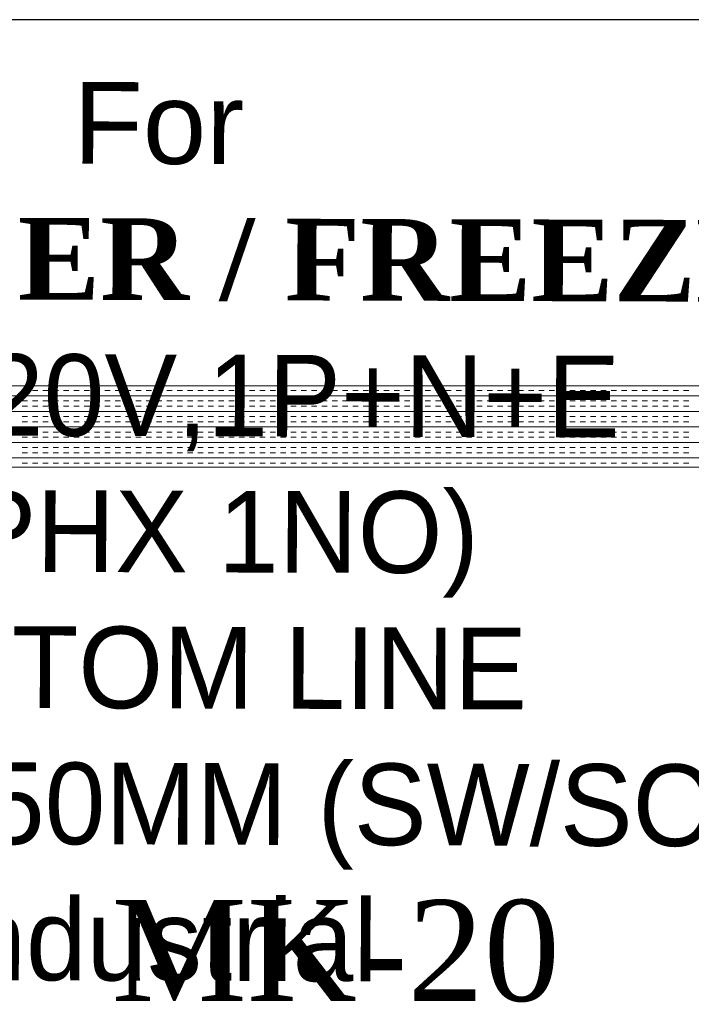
# Model space of a CAD drawing. Extents: x 3940905 to 4145695, y 925352 to 1109797.
# Tile 959 of 1056: x 4062864 to 4063277, y 1100066 to 1100671. Entities that reach past the tile are written whole.
import ezdxf

# ---------------------------------------------------------------- set-up
doc = ezdxf.new("R2010")
doc.units = 0
doc.header["$LTSCALE"] = 750
doc.header["$MEASUREMENT"] = 0
for name, color, linetype, lineweight in [('CKD Equipments', 252, 'CONTINUOUS', 0), ('CKD-Electrical Text', 7, 'CONTINUOUS', 25), ('ELE-TEXT', 255, 'CONTINUOUS', 25)]:
    doc.layers.add(name, color=color, linetype=linetype, lineweight=lineweight)
doc.layers.add('PDF_A - TEXT', color=7, linetype='CONTINUOUS')
doc.styles.add('ARIAL', font='arial.ttf')
doc.styles.add('CKD_Dimension Text', font='BOOKOS.TTF')

msp = doc.modelspace()

# ---------------------------------------------------------------- linework, layer by layer
at = {"layer": 'CKD Equipments'}
for p, q in [((4063450.17, 1100446.26), (4062632.17, 1100446.26)), ((4063400.17, 1100396.26), (4062682.17, 1100396.26))]:
    msp.add_line(p, q, dxfattribs=at)
at = {"layer": 'CKD Equipments', "color": 4, "linetype": 'Continuous'}
for p, q in [((4062632.17, 1100440.06), (4063450.17, 1100440.06)), ((4062865.84, 1100443.24), (4062869.02, 1100443.24)), ((4062872.19, 1100443.24), (4062875.37, 1100443.24)), ((4062878.54, 1100443.24), (4062881.72, 1100443.24)), ((4062884.89, 1100443.24), (4062888.07, 1100443.24)), ((4062891.24, 1100443.24), (4062894.42, 1100443.24)), ((4062897.59, 1100443.24), (4062900.77, 1100443.24)), ((4062903.94, 1100443.24), (4062907.12, 1100443.24)), ((4062910.29, 1100443.24), (4062913.47, 1100443.24)), ((4062916.64, 1100443.24), (4062919.82, 1100443.24)), ((4062922.99, 1100443.24), (4062926.17, 1100443.24)), ((4062929.34, 1100443.24), (4062932.52, 1100443.24)), ((4062935.69, 1100443.24), (4062938.87, 1100443.24)), ((4062942.04, 1100443.24), (4062945.22, 1100443.24)), ((4062948.39, 1100443.24), (4062951.57, 1100443.24)), ((4062954.74, 1100443.24), (4062957.92, 1100443.24)), ((4062961.09, 1100443.24), (4062964.27, 1100443.24)), ((4062967.44, 1100443.24), (4062970.62, 1100443.24)), ((4062973.79, 1100443.24), (4062976.97, 1100443.24)), ((4062980.14, 1100443.24), (4062983.32, 1100443.24)), ((4062986.49, 1100443.24), (4062989.67, 1100443.24)), ((4062992.84, 1100443.24), (4062996.02, 1100443.24)), ((4062999.19, 1100443.24), (4063002.37, 1100443.24)), ((4063005.54, 1100443.24), (4063008.72, 1100443.24)), ((4063011.89, 1100443.24), (4063015.07, 1100443.24)), ((4063018.24, 1100443.24), (4063021.42, 1100443.24)), ((4063024.59, 1100443.24), (4063027.77, 1100443.24)), ((4063030.94, 1100443.24), (4063034.12, 1100443.24)), ((4063037.29, 1100443.24), (4063040.47, 1100443.24)), ((4063043.64, 1100443.24), (4063046.82, 1100443.24)), ((4063049.99, 1100443.24), (4063053.17, 1100443.24)), ((4063056.34, 1100443.24), (4063059.52, 1100443.24)), ((4063062.69, 1100443.24), (4063065.87, 1100443.24)), ((4063069.04, 1100443.24), (4063072.22, 1100443.24)), ((4063075.39, 1100443.24), (4063078.57, 1100443.24)), ((4063081.74, 1100443.24), (4063084.92, 1100443.24)), ((4063088.09, 1100443.24), (4063091.27, 1100443.24)), ((4063094.44, 1100443.24), (4063097.62, 1100443.24)), ((4063100.79, 1100443.24), (4063103.97, 1100443.24)), ((4063107.14, 1100443.24), (4063110.32, 1100443.24)), ((4063113.49, 1100443.24), (4063116.67, 1100443.24)), ((4063119.84, 1100443.24), (4063123.02, 1100443.24)), ((4063126.19, 1100443.24), (4063129.37, 1100443.24)), ((4063132.54, 1100443.24), (4063135.72, 1100443.24)), ((4063138.89, 1100443.24), (4063142.07, 1100443.24)), ((4063145.24, 1100443.24), (4063148.42, 1100443.24)), ((4063151.59, 1100443.24), (4063154.77, 1100443.24)), ((4063157.94, 1100443.24), (4063161.12, 1100443.24)), ((4063164.29, 1100443.24), (4063167.47, 1100443.24)), ((4063170.64, 1100443.24), (4063173.82, 1100443.24)), ((4063176.99, 1100443.24), (4063180.17, 1100443.24)), ((4063183.34, 1100443.24), (4063186.52, 1100443.24)), ((4063189.69, 1100443.24), (4063192.87, 1100443.24)), ((4063196.04, 1100443.24), (4063199.22, 1100443.24)), ((4063202.39, 1100443.24), (4063205.57, 1100443.24)), ((4063208.74, 1100443.24), (4063211.92, 1100443.24)), ((4063215.09, 1100443.24), (4063218.27, 1100443.24)), ((4063221.44, 1100443.24), (4063224.62, 1100443.24)), ((4063227.79, 1100443.24), (4063230.97, 1100443.24)), ((4063234.14, 1100443.24), (4063237.32, 1100443.24)), ((4063240.49, 1100443.24), (4063243.67, 1100443.24)), ((4063246.84, 1100443.24), (4063250.02, 1100443.24)), ((4063253.19, 1100443.24), (4063256.37, 1100443.24)), ((4063259.54, 1100443.24), (4063262.72, 1100443.24)), ((4063265.89, 1100443.24), (4063269.07, 1100443.24)), ((4063272.24, 1100443.24), (4063275.42, 1100443.24)), ((4062865.84, 1100436.89), (4062869.02, 1100436.89)), ((4062872.19, 1100436.89), (4062875.37, 1100436.89)), ((4062878.54, 1100436.89), (4062881.72, 1100436.89)), ((4062884.89, 1100436.89), (4062888.07, 1100436.89)), ((4062891.24, 1100436.89), (4062894.42, 1100436.89)), ((4062897.59, 1100436.89), (4062900.77, 1100436.89)), ((4062903.94, 1100436.89), (4062907.12, 1100436.89)), ((4062910.29, 1100436.89), (4062913.47, 1100436.89)), ((4062916.64, 1100436.89), (4062919.82, 1100436.89)), ((4062922.99, 1100436.89), (4062926.17, 1100436.89)), ((4062929.34, 1100436.89), (4062932.52, 1100436.89)), ((4062935.69, 1100436.89), (4062938.87, 1100436.89)), ((4062942.04, 1100436.89), (4062945.22, 1100436.89)), ((4062948.39, 1100436.89), (4062951.57, 1100436.89)), ((4062954.74, 1100436.89), (4062957.92, 1100436.89)), ((4062961.09, 1100436.89), (4062964.27, 1100436.89)), ((4062967.44, 1100436.89), (4062970.62, 1100436.89)), ((4062973.79, 1100436.89), (4062976.97, 1100436.89)), ((4062980.14, 1100436.89), (4062983.32, 1100436.89)), ((4062986.49, 1100436.89), (4062989.67, 1100436.89)), ((4062992.84, 1100436.89), (4062996.02, 1100436.89)), ((4062999.19, 1100436.89), (4063002.37, 1100436.89)), ((4063005.54, 1100436.89), (4063008.72, 1100436.89)), ((4063011.89, 1100436.89), (4063015.07, 1100436.89)), ((4063018.24, 1100436.89), (4063021.42, 1100436.89)), ((4063024.59, 1100436.89), (4063027.77, 1100436.89)), ((4063030.94, 1100436.89), (4063034.12, 1100436.89)), ((4063037.29, 1100436.89), (4063040.47, 1100436.89)), ((4063043.64, 1100436.89), (4063046.82, 1100436.89)), ((4063049.99, 1100436.89), (4063053.17, 1100436.89)), ((4063056.34, 1100436.89), (4063059.52, 1100436.89)), ((4063062.69, 1100436.89), (4063065.87, 1100436.89)), ((4063069.04, 1100436.89), (4063072.22, 1100436.89)), ((4063075.39, 1100436.89), (4063078.57, 1100436.89)), ((4063081.74, 1100436.89), (4063084.92, 1100436.89)), ((4063088.09, 1100436.89), (4063091.27, 1100436.89)), ((4063094.44, 1100436.89), (4063097.62, 1100436.89)), ((4063100.79, 1100436.89), (4063103.97, 1100436.89)), ((4063107.14, 1100436.89), (4063110.32, 1100436.89)), ((4063113.49, 1100436.89), (4063116.67, 1100436.89)), ((4063119.84, 1100436.89), (4063123.02, 1100436.89)), ((4063126.19, 1100436.89), (4063129.37, 1100436.89)), ((4063132.54, 1100436.89), (4063135.72, 1100436.89)), ((4063138.89, 1100436.89), (4063142.07, 1100436.89)), ((4063145.24, 1100436.89), (4063148.42, 1100436.89)), ((4063151.59, 1100436.89), (4063154.77, 1100436.89)), ((4063157.94, 1100436.89), (4063161.12, 1100436.89)), ((4063164.29, 1100436.89), (4063167.47, 1100436.89)), ((4063170.64, 1100436.89), (4063173.82, 1100436.89)), ((4063176.99, 1100436.89), (4063180.17, 1100436.89)), ((4063183.34, 1100436.89), (4063186.52, 1100436.89)), ((4063189.69, 1100436.89), (4063192.87, 1100436.89)), ((4063196.04, 1100436.89), (4063199.22, 1100436.89)), ((4063202.39, 1100436.89), (4063205.57, 1100436.89)), ((4063208.74, 1100436.89), (4063211.92, 1100436.89)), ((4063215.09, 1100436.89), (4063218.27, 1100436.89)), ((4063221.44, 1100436.89), (4063224.62, 1100436.89)), ((4063227.79, 1100436.89), (4063230.97, 1100436.89)), ((4063234.14, 1100436.89), (4063237.32, 1100436.89)), ((4063240.49, 1100436.89), (4063243.67, 1100436.89)), ((4063246.84, 1100436.89), (4063250.02, 1100436.89)), ((4063253.19, 1100436.89), (4063256.37, 1100436.89)), ((4063259.54, 1100436.89), (4063262.72, 1100436.89)), ((4063265.89, 1100436.89), (4063269.07, 1100436.89)), ((4063272.24, 1100436.89), (4063275.42, 1100436.89)), ((4062632.17, 1100430.54), (4063450.17, 1100430.54)), ((4062865.84, 1100433.71), (4062869.02, 1100433.71)), ((4062872.19, 1100433.71), (4062875.37, 1100433.71)), ((4062878.54, 1100433.71), (4062881.72, 1100433.71)), ((4062884.89, 1100433.71), (4062888.07, 1100433.71)), ((4062891.24, 1100433.71), (4062894.42, 1100433.71)), ((4062897.59, 1100433.71), (4062900.77, 1100433.71)), ((4062903.94, 1100433.71), (4062907.12, 1100433.71)), ((4062910.29, 1100433.71), (4062913.47, 1100433.71)), ((4062916.64, 1100433.71), (4062919.82, 1100433.71)), ((4062922.99, 1100433.71), (4062926.17, 1100433.71)), ((4062929.34, 1100433.71), (4062932.52, 1100433.71)), ((4062935.69, 1100433.71), (4062938.87, 1100433.71)), ((4062942.04, 1100433.71), (4062945.22, 1100433.71)), ((4062948.39, 1100433.71), (4062951.57, 1100433.71)), ((4062954.74, 1100433.71), (4062957.92, 1100433.71)), ((4062961.09, 1100433.71), (4062964.27, 1100433.71)), ((4062967.44, 1100433.71), (4062970.62, 1100433.71)), ((4062973.79, 1100433.71), (4062976.97, 1100433.71)), ((4062980.14, 1100433.71), (4062983.32, 1100433.71)), ((4062986.49, 1100433.71), (4062989.67, 1100433.71)), ((4062992.84, 1100433.71), (4062996.02, 1100433.71)), ((4062999.19, 1100433.71), (4063002.37, 1100433.71)), ((4063005.54, 1100433.71), (4063008.72, 1100433.71)), ((4063011.89, 1100433.71), (4063015.07, 1100433.71)), ((4063018.24, 1100433.71), (4063021.42, 1100433.71)), ((4063024.59, 1100433.71), (4063027.77, 1100433.71)), ((4063030.94, 1100433.71), (4063034.12, 1100433.71)), ((4063037.29, 1100433.71), (4063040.47, 1100433.71)), ((4063043.64, 1100433.71), (4063046.82, 1100433.71)), ((4063049.99, 1100433.71), (4063053.17, 1100433.71)), ((4063056.34, 1100433.71), (4063059.52, 1100433.71)), ((4063062.69, 1100433.71), (4063065.87, 1100433.71)), ((4063069.04, 1100433.71), (4063072.22, 1100433.71)), ((4063075.39, 1100433.71), (4063078.57, 1100433.71)), ((4063081.74, 1100433.71), (4063084.92, 1100433.71)), ((4063088.09, 1100433.71), (4063091.27, 1100433.71)), ((4063094.44, 1100433.71), (4063097.62, 1100433.71)), ((4063100.79, 1100433.71), (4063103.97, 1100433.71)), ((4063107.14, 1100433.71), (4063110.32, 1100433.71)), ((4063113.49, 1100433.71), (4063116.67, 1100433.71)), ((4063119.84, 1100433.71), (4063123.02, 1100433.71)), ((4063126.19, 1100433.71), (4063129.37, 1100433.71)), ((4063132.54, 1100433.71), (4063135.72, 1100433.71)), ((4063138.89, 1100433.71), (4063142.07, 1100433.71)), ((4063145.24, 1100433.71), (4063148.42, 1100433.71)), ((4063151.59, 1100433.71), (4063154.77, 1100433.71)), ((4063157.94, 1100433.71), (4063161.12, 1100433.71)), ((4063164.29, 1100433.71), (4063167.47, 1100433.71)), ((4063170.64, 1100433.71), (4063173.82, 1100433.71)), ((4063176.99, 1100433.71), (4063180.17, 1100433.71)), ((4063183.34, 1100433.71), (4063186.52, 1100433.71)), ((4063189.69, 1100433.71), (4063192.87, 1100433.71)), ((4063196.04, 1100433.71), (4063199.22, 1100433.71)), ((4063202.39, 1100433.71), (4063205.57, 1100433.71)), ((4063208.74, 1100433.71), (4063211.92, 1100433.71)), ((4063215.09, 1100433.71), (4063218.27, 1100433.71)), ((4063221.44, 1100433.71), (4063224.62, 1100433.71)), ((4063227.79, 1100433.71), (4063230.97, 1100433.71)), ((4063234.14, 1100433.71), (4063237.32, 1100433.71)), ((4063240.49, 1100433.71), (4063243.67, 1100433.71)), ((4063246.84, 1100433.71), (4063250.02, 1100433.71)), ((4063253.19, 1100433.71), (4063256.37, 1100433.71)), ((4063259.54, 1100433.71), (4063262.72, 1100433.71)), ((4063265.89, 1100433.71), (4063269.07, 1100433.71)), ((4063272.24, 1100433.71), (4063275.42, 1100433.71)), ((4062865.84, 1100427.36), (4062869.02, 1100427.36)), ((4062865.84, 1100424.19), (4062869.02, 1100424.19)), ((4062872.19, 1100427.36), (4062875.37, 1100427.36)), ((4062872.19, 1100424.19), (4062875.37, 1100424.19)), ((4062878.54, 1100427.36), (4062881.72, 1100427.36)), ((4062878.54, 1100424.19), (4062881.72, 1100424.19)), ((4062884.89, 1100427.36), (4062888.07, 1100427.36)), ((4062884.89, 1100424.19), (4062888.07, 1100424.19)), ((4062891.24, 1100427.36), (4062894.42, 1100427.36)), ((4062891.24, 1100424.19), (4062894.42, 1100424.19)), ((4062897.59, 1100427.36), (4062900.77, 1100427.36)), ((4062897.59, 1100424.19), (4062900.77, 1100424.19)), ((4062903.94, 1100427.36), (4062907.12, 1100427.36)), ((4062903.94, 1100424.19), (4062907.12, 1100424.19)), ((4062910.29, 1100427.36), (4062913.47, 1100427.36)), ((4062910.29, 1100424.19), (4062913.47, 1100424.19)), ((4062916.64, 1100427.36), (4062919.82, 1100427.36)), ((4062916.64, 1100424.19), (4062919.82, 1100424.19)), ((4062922.99, 1100427.36), (4062926.17, 1100427.36)), ((4062922.99, 1100424.19), (4062926.17, 1100424.19)), ((4062929.34, 1100427.36), (4062932.52, 1100427.36)), ((4062929.34, 1100424.19), (4062932.52, 1100424.19)), ((4062935.69, 1100427.36), (4062938.87, 1100427.36)), ((4062935.69, 1100424.19), (4062938.87, 1100424.19)), ((4062942.04, 1100427.36), (4062945.22, 1100427.36)), ((4062942.04, 1100424.19), (4062945.22, 1100424.19)), ((4062948.39, 1100427.36), (4062951.57, 1100427.36)), ((4062948.39, 1100424.19), (4062951.57, 1100424.19)), ((4062954.74, 1100427.36), (4062957.92, 1100427.36)), ((4062954.74, 1100424.19), (4062957.92, 1100424.19)), ((4062961.09, 1100427.36), (4062964.27, 1100427.36)), ((4062961.09, 1100424.19), (4062964.27, 1100424.19)), ((4062967.44, 1100427.36), (4062970.62, 1100427.36)), ((4062967.44, 1100424.19), (4062970.62, 1100424.19)), ((4062973.79, 1100427.36), (4062976.97, 1100427.36)), ((4062973.79, 1100424.19), (4062976.97, 1100424.19)), ((4062980.14, 1100427.36), (4062983.32, 1100427.36)), ((4062980.14, 1100424.19), (4062983.32, 1100424.19)), ((4062986.49, 1100427.36), (4062989.67, 1100427.36)), ((4062986.49, 1100424.19), (4062989.67, 1100424.19)), ((4062992.84, 1100427.36), (4062996.02, 1100427.36)), ((4062992.84, 1100424.19), (4062996.02, 1100424.19)), ((4062999.19, 1100427.36), (4063002.37, 1100427.36)), ((4062999.19, 1100424.19), (4063002.37, 1100424.19)), ((4063005.54, 1100427.36), (4063008.72, 1100427.36)), ((4063005.54, 1100424.19), (4063008.72, 1100424.19)), ((4063011.89, 1100427.36), (4063015.07, 1100427.36)), ((4063011.89, 1100424.19), (4063015.07, 1100424.19)), ((4063018.24, 1100427.36), (4063021.42, 1100427.36)), ((4063018.24, 1100424.19), (4063021.42, 1100424.19)), ((4063024.59, 1100427.36), (4063027.77, 1100427.36)), ((4063024.59, 1100424.19), (4063027.77, 1100424.19)), ((4063030.94, 1100427.36), (4063034.12, 1100427.36)), ((4063030.94, 1100424.19), (4063034.12, 1100424.19)), ((4063037.29, 1100427.36), (4063040.47, 1100427.36)), ((4063037.29, 1100424.19), (4063040.47, 1100424.19)), ((4063043.64, 1100427.36), (4063046.82, 1100427.36)), ((4063043.64, 1100424.19), (4063046.82, 1100424.19)), ((4063049.99, 1100427.36), (4063053.17, 1100427.36)), ((4063049.99, 1100424.19), (4063053.17, 1100424.19)), ((4063056.34, 1100427.36), (4063059.52, 1100427.36)), ((4063056.34, 1100424.19), (4063059.52, 1100424.19)), ((4063062.69, 1100427.36), (4063065.87, 1100427.36)), ((4063062.69, 1100424.19), (4063065.87, 1100424.19)), ((4063069.04, 1100427.36), (4063072.22, 1100427.36)), ((4063069.04, 1100424.19), (4063072.22, 1100424.19)), ((4063075.39, 1100427.36), (4063078.57, 1100427.36)), ((4063075.39, 1100424.19), (4063078.57, 1100424.19)), ((4063081.74, 1100427.36), (4063084.92, 1100427.36)), ((4063081.74, 1100424.19), (4063084.92, 1100424.19)), ((4063088.09, 1100427.36), (4063091.27, 1100427.36)), ((4063088.09, 1100424.19), (4063091.27, 1100424.19)), ((4063094.44, 1100427.36), (4063097.62, 1100427.36)), ((4063094.44, 1100424.19), (4063097.62, 1100424.19)), ((4063100.79, 1100427.36), (4063103.97, 1100427.36)), ((4063100.79, 1100424.19), (4063103.97, 1100424.19)), ((4063107.14, 1100427.36), (4063110.32, 1100427.36)), ((4063107.14, 1100424.19), (4063110.32, 1100424.19)), ((4063113.49, 1100427.36), (4063116.67, 1100427.36)), ((4063113.49, 1100424.19), (4063116.67, 1100424.19)), ((4063119.84, 1100427.36), (4063123.02, 1100427.36)), ((4063119.84, 1100424.19), (4063123.02, 1100424.19)), ((4063126.19, 1100427.36), (4063129.37, 1100427.36)), ((4063126.19, 1100424.19), (4063129.37, 1100424.19)), ((4063132.54, 1100427.36), (4063135.72, 1100427.36)), ((4063132.54, 1100424.19), (4063135.72, 1100424.19)), ((4063138.89, 1100427.36), (4063142.07, 1100427.36)), ((4063138.89, 1100424.19), (4063142.07, 1100424.19)), ((4063145.24, 1100427.36), (4063148.42, 1100427.36)), ((4063145.24, 1100424.19), (4063148.42, 1100424.19)), ((4063151.59, 1100427.36), (4063154.77, 1100427.36)), ((4063151.59, 1100424.19), (4063154.77, 1100424.19)), ((4063157.94, 1100427.36), (4063161.12, 1100427.36)), ((4063157.94, 1100424.19), (4063161.12, 1100424.19)), ((4063164.29, 1100427.36), (4063167.47, 1100427.36)), ((4063164.29, 1100424.19), (4063167.47, 1100424.19)), ((4063170.64, 1100427.36), (4063173.82, 1100427.36)), ((4063170.64, 1100424.19), (4063173.82, 1100424.19)), ((4063176.99, 1100427.36), (4063180.17, 1100427.36)), ((4063176.99, 1100424.19), (4063180.17, 1100424.19)), ((4063183.34, 1100427.36), (4063186.52, 1100427.36)), ((4063183.34, 1100424.19), (4063186.52, 1100424.19)), ((4063189.69, 1100427.36), (4063192.87, 1100427.36)), ((4063189.69, 1100424.19), (4063192.87, 1100424.19)), ((4063196.04, 1100427.36), (4063199.22, 1100427.36)), ((4063196.04, 1100424.19), (4063199.22, 1100424.19)), ((4063202.39, 1100427.36), (4063205.57, 1100427.36)), ((4063202.39, 1100424.19), (4063205.57, 1100424.19)), ((4063208.74, 1100427.36), (4063211.92, 1100427.36)), ((4063208.74, 1100424.19), (4063211.92, 1100424.19)), ((4063215.09, 1100427.36), (4063218.27, 1100427.36)), ((4063215.09, 1100424.19), (4063218.27, 1100424.19)), ((4063221.44, 1100427.36), (4063224.62, 1100427.36)), ((4063221.44, 1100424.19), (4063224.62, 1100424.19)), ((4063227.79, 1100427.36), (4063230.97, 1100427.36)), ((4063227.79, 1100424.19), (4063230.97, 1100424.19)), ((4063234.14, 1100427.36), (4063237.32, 1100427.36)), ((4063234.14, 1100424.19), (4063237.32, 1100424.19)), ((4063240.49, 1100427.36), (4063243.67, 1100427.36)), ((4063240.49, 1100424.19), (4063243.67, 1100424.19)), ((4063246.84, 1100427.36), (4063250.02, 1100427.36)), ((4063246.84, 1100424.19), (4063250.02, 1100424.19)), ((4063253.19, 1100427.36), (4063256.37, 1100427.36)), ((4063253.19, 1100424.19), (4063256.37, 1100424.19)), ((4063259.54, 1100427.36), (4063262.72, 1100427.36)), ((4063259.54, 1100424.19), (4063262.72, 1100424.19)), ((4063265.89, 1100427.36), (4063269.07, 1100427.36)), ((4063265.89, 1100424.19), (4063269.07, 1100424.19)), ((4063272.24, 1100427.36), (4063275.42, 1100427.36)), ((4063272.24, 1100424.19), (4063275.42, 1100424.19)), ((4062632.17, 1100421.01), (4063450.17, 1100421.01)), ((4062865.84, 1100417.84), (4062869.02, 1100417.84)), ((4062872.19, 1100417.84), (4062875.37, 1100417.84)), ((4062878.54, 1100417.84), (4062881.72, 1100417.84)), ((4062884.89, 1100417.84), (4062888.07, 1100417.84)), ((4062891.24, 1100417.84), (4062894.42, 1100417.84)), ((4062897.59, 1100417.84), (4062900.77, 1100417.84)), ((4062903.94, 1100417.84), (4062907.12, 1100417.84)), ((4062910.29, 1100417.84), (4062913.47, 1100417.84)), ((4062916.64, 1100417.84), (4062919.82, 1100417.84)), ((4062922.99, 1100417.84), (4062926.17, 1100417.84)), ((4062929.34, 1100417.84), (4062932.52, 1100417.84)), ((4062935.69, 1100417.84), (4062938.87, 1100417.84)), ((4062942.04, 1100417.84), (4062945.22, 1100417.84)), ((4062948.39, 1100417.84), (4062951.57, 1100417.84)), ((4062954.74, 1100417.84), (4062957.92, 1100417.84)), ((4062961.09, 1100417.84), (4062964.27, 1100417.84)), ((4062967.44, 1100417.84), (4062970.62, 1100417.84)), ((4062973.79, 1100417.84), (4062976.97, 1100417.84)), ((4062980.14, 1100417.84), (4062983.32, 1100417.84)), ((4062986.49, 1100417.84), (4062989.67, 1100417.84)), ((4062992.84, 1100417.84), (4062996.02, 1100417.84)), ((4062999.19, 1100417.84), (4063002.37, 1100417.84)), ((4063005.54, 1100417.84), (4063008.72, 1100417.84)), ((4063011.89, 1100417.84), (4063015.07, 1100417.84)), ((4063018.24, 1100417.84), (4063021.42, 1100417.84)), ((4063024.59, 1100417.84), (4063027.77, 1100417.84)), ((4063030.94, 1100417.84), (4063034.12, 1100417.84)), ((4063037.29, 1100417.84), (4063040.47, 1100417.84)), ((4063043.64, 1100417.84), (4063046.82, 1100417.84)), ((4063049.99, 1100417.84), (4063053.17, 1100417.84)), ((4063056.34, 1100417.84), (4063059.52, 1100417.84)), ((4063062.69, 1100417.84), (4063065.87, 1100417.84)), ((4063069.04, 1100417.84), (4063072.22, 1100417.84)), ((4063075.39, 1100417.84), (4063078.57, 1100417.84)), ((4063081.74, 1100417.84), (4063084.92, 1100417.84)), ((4063088.09, 1100417.84), (4063091.27, 1100417.84)), ((4063094.44, 1100417.84), (4063097.62, 1100417.84)), ((4063100.79, 1100417.84), (4063103.97, 1100417.84)), ((4063107.14, 1100417.84), (4063110.32, 1100417.84)), ((4063113.49, 1100417.84), (4063116.67, 1100417.84)), ((4063119.84, 1100417.84), (4063123.02, 1100417.84)), ((4063126.19, 1100417.84), (4063129.37, 1100417.84)), ((4063132.54, 1100417.84), (4063135.72, 1100417.84)), ((4063138.89, 1100417.84), (4063142.07, 1100417.84)), ((4063145.24, 1100417.84), (4063148.42, 1100417.84)), ((4063151.59, 1100417.84), (4063154.77, 1100417.84)), ((4063157.94, 1100417.84), (4063161.12, 1100417.84)), ((4063164.29, 1100417.84), (4063167.47, 1100417.84)), ((4063170.64, 1100417.84), (4063173.82, 1100417.84)), ((4063176.99, 1100417.84), (4063180.17, 1100417.84)), ((4063183.34, 1100417.84), (4063186.52, 1100417.84)), ((4063189.69, 1100417.84), (4063192.87, 1100417.84)), ((4063196.04, 1100417.84), (4063199.22, 1100417.84)), ((4063202.39, 1100417.84), (4063205.57, 1100417.84)), ((4063208.74, 1100417.84), (4063211.92, 1100417.84)), ((4063215.09, 1100417.84), (4063218.27, 1100417.84)), ((4063221.44, 1100417.84), (4063224.62, 1100417.84)), ((4063227.79, 1100417.84), (4063230.97, 1100417.84)), ((4063234.14, 1100417.84), (4063237.32, 1100417.84)), ((4063240.49, 1100417.84), (4063243.67, 1100417.84)), ((4063246.84, 1100417.84), (4063250.02, 1100417.84)), ((4063253.19, 1100417.84), (4063256.37, 1100417.84)), ((4063259.54, 1100417.84), (4063262.72, 1100417.84)), ((4063265.89, 1100417.84), (4063269.07, 1100417.84)), ((4063272.24, 1100417.84), (4063275.42, 1100417.84)), ((4062632.17, 1100411.49), (4063450.17, 1100411.49)), ((4062865.84, 1100414.66), (4062869.02, 1100414.66)), ((4062872.19, 1100414.66), (4062875.37, 1100414.66)), ((4062878.54, 1100414.66), (4062881.72, 1100414.66)), ((4062884.89, 1100414.66), (4062888.07, 1100414.66)), ((4062891.24, 1100414.66), (4062894.42, 1100414.66)), ((4062897.59, 1100414.66), (4062900.77, 1100414.66)), ((4062903.94, 1100414.66), (4062907.12, 1100414.66)), ((4062910.29, 1100414.66), (4062913.47, 1100414.66)), ((4062916.64, 1100414.66), (4062919.82, 1100414.66)), ((4062922.99, 1100414.66), (4062926.17, 1100414.66)), ((4062929.34, 1100414.66), (4062932.52, 1100414.66)), ((4062935.69, 1100414.66), (4062938.87, 1100414.66)), ((4062942.04, 1100414.66), (4062945.22, 1100414.66)), ((4062948.39, 1100414.66), (4062951.57, 1100414.66)), ((4062954.74, 1100414.66), (4062957.92, 1100414.66)), ((4062961.09, 1100414.66), (4062964.27, 1100414.66)), ((4062967.44, 1100414.66), (4062970.62, 1100414.66)), ((4062973.79, 1100414.66), (4062976.97, 1100414.66)), ((4062980.14, 1100414.66), (4062983.32, 1100414.66)), ((4062986.49, 1100414.66), (4062989.67, 1100414.66)), ((4062992.84, 1100414.66), (4062996.02, 1100414.66)), ((4062999.19, 1100414.66), (4063002.37, 1100414.66)), ((4063005.54, 1100414.66), (4063008.72, 1100414.66)), ((4063011.89, 1100414.66), (4063015.07, 1100414.66)), ((4063018.24, 1100414.66), (4063021.42, 1100414.66)), ((4063024.59, 1100414.66), (4063027.77, 1100414.66)), ((4063030.94, 1100414.66), (4063034.12, 1100414.66)), ((4063037.29, 1100414.66), (4063040.47, 1100414.66)), ((4063043.64, 1100414.66), (4063046.82, 1100414.66)), ((4063049.99, 1100414.66), (4063053.17, 1100414.66)), ((4063056.34, 1100414.66), (4063059.52, 1100414.66)), ((4063062.69, 1100414.66), (4063065.87, 1100414.66)), ((4063069.04, 1100414.66), (4063072.22, 1100414.66)), ((4063075.39, 1100414.66), (4063078.57, 1100414.66)), ((4063081.74, 1100414.66), (4063084.92, 1100414.66)), ((4063088.09, 1100414.66), (4063091.27, 1100414.66)), ((4063094.44, 1100414.66), (4063097.62, 1100414.66)), ((4063100.79, 1100414.66), (4063103.97, 1100414.66)), ((4063107.14, 1100414.66), (4063110.32, 1100414.66)), ((4063113.49, 1100414.66), (4063116.67, 1100414.66)), ((4063119.84, 1100414.66), (4063123.02, 1100414.66)), ((4063126.19, 1100414.66), (4063129.37, 1100414.66)), ((4063132.54, 1100414.66), (4063135.72, 1100414.66)), ((4063138.89, 1100414.66), (4063142.07, 1100414.66)), ((4063145.24, 1100414.66), (4063148.42, 1100414.66)), ((4063151.59, 1100414.66), (4063154.77, 1100414.66)), ((4063157.94, 1100414.66), (4063161.12, 1100414.66)), ((4063164.29, 1100414.66), (4063167.47, 1100414.66)), ((4063170.64, 1100414.66), (4063173.82, 1100414.66)), ((4063176.99, 1100414.66), (4063180.17, 1100414.66)), ((4063183.34, 1100414.66), (4063186.52, 1100414.66)), ((4063189.69, 1100414.66), (4063192.87, 1100414.66)), ((4063196.04, 1100414.66), (4063199.22, 1100414.66)), ((4063202.39, 1100414.66), (4063205.57, 1100414.66)), ((4063208.74, 1100414.66), (4063211.92, 1100414.66)), ((4063215.09, 1100414.66), (4063218.27, 1100414.66)), ((4063221.44, 1100414.66), (4063224.62, 1100414.66)), ((4063227.79, 1100414.66), (4063230.97, 1100414.66)), ((4063234.14, 1100414.66), (4063237.32, 1100414.66)), ((4063240.49, 1100414.66), (4063243.67, 1100414.66)), ((4063246.84, 1100414.66), (4063250.02, 1100414.66)), ((4063253.19, 1100414.66), (4063256.37, 1100414.66)), ((4063259.54, 1100414.66), (4063262.72, 1100414.66)), ((4063265.89, 1100414.66), (4063269.07, 1100414.66)), ((4063272.24, 1100414.66), (4063275.42, 1100414.66)), ((4062865.84, 1100408.31), (4062869.02, 1100408.31)), ((4062865.84, 1100405.14), (4062869.02, 1100405.14)), ((4062872.19, 1100408.31), (4062875.37, 1100408.31)), ((4062872.19, 1100405.14), (4062875.37, 1100405.14)), ((4062878.54, 1100408.31), (4062881.72, 1100408.31)), ((4062878.54, 1100405.14), (4062881.72, 1100405.14)), ((4062884.89, 1100408.31), (4062888.07, 1100408.31)), ((4062884.89, 1100405.14), (4062888.07, 1100405.14)), ((4062891.24, 1100408.31), (4062894.42, 1100408.31)), ((4062891.24, 1100405.14), (4062894.42, 1100405.14)), ((4062897.59, 1100408.31), (4062900.77, 1100408.31)), ((4062897.59, 1100405.14), (4062900.77, 1100405.14)), ((4062903.94, 1100408.31), (4062907.12, 1100408.31)), ((4062903.94, 1100405.14), (4062907.12, 1100405.14)), ((4062910.29, 1100408.31), (4062913.47, 1100408.31)), ((4062910.29, 1100405.14), (4062913.47, 1100405.14)), ((4062916.64, 1100408.31), (4062919.82, 1100408.31)), ((4062916.64, 1100405.14), (4062919.82, 1100405.14)), ((4062922.99, 1100408.31), (4062926.17, 1100408.31)), ((4062922.99, 1100405.14), (4062926.17, 1100405.14)), ((4062929.34, 1100408.31), (4062932.52, 1100408.31)), ((4062929.34, 1100405.14), (4062932.52, 1100405.14)), ((4062935.69, 1100408.31), (4062938.87, 1100408.31)), ((4062935.69, 1100405.14), (4062938.87, 1100405.14)), ((4062942.04, 1100408.31), (4062945.22, 1100408.31)), ((4062942.04, 1100405.14), (4062945.22, 1100405.14)), ((4062948.39, 1100408.31), (4062951.57, 1100408.31)), ((4062948.39, 1100405.14), (4062951.57, 1100405.14)), ((4062954.74, 1100408.31), (4062957.92, 1100408.31)), ((4062954.74, 1100405.14), (4062957.92, 1100405.14)), ((4062961.09, 1100408.31), (4062964.27, 1100408.31)), ((4062961.09, 1100405.14), (4062964.27, 1100405.14)), ((4062967.44, 1100408.31), (4062970.62, 1100408.31)), ((4062967.44, 1100405.14), (4062970.62, 1100405.14)), ((4062973.79, 1100408.31), (4062976.97, 1100408.31)), ((4062973.79, 1100405.14), (4062976.97, 1100405.14)), ((4062980.14, 1100408.31), (4062983.32, 1100408.31)), ((4062980.14, 1100405.14), (4062983.32, 1100405.14)), ((4062986.49, 1100408.31), (4062989.67, 1100408.31)), ((4062986.49, 1100405.14), (4062989.67, 1100405.14)), ((4062992.84, 1100408.31), (4062996.02, 1100408.31)), ((4062992.84, 1100405.14), (4062996.02, 1100405.14)), ((4062999.19, 1100408.31), (4063002.37, 1100408.31)), ((4062999.19, 1100405.14), (4063002.37, 1100405.14)), ((4063005.54, 1100408.31), (4063008.72, 1100408.31)), ((4063005.54, 1100405.14), (4063008.72, 1100405.14)), ((4063011.89, 1100408.31), (4063015.07, 1100408.31)), ((4063011.89, 1100405.14), (4063015.07, 1100405.14)), ((4063018.24, 1100408.31), (4063021.42, 1100408.31)), ((4063018.24, 1100405.14), (4063021.42, 1100405.14)), ((4063024.59, 1100408.31), (4063027.77, 1100408.31)), ((4063024.59, 1100405.14), (4063027.77, 1100405.14)), ((4063030.94, 1100408.31), (4063034.12, 1100408.31)), ((4063030.94, 1100405.14), (4063034.12, 1100405.14)), ((4063037.29, 1100408.31), (4063040.47, 1100408.31)), ((4063037.29, 1100405.14), (4063040.47, 1100405.14)), ((4063043.64, 1100408.31), (4063046.82, 1100408.31)), ((4063043.64, 1100405.14), (4063046.82, 1100405.14)), ((4063049.99, 1100408.31), (4063053.17, 1100408.31)), ((4063049.99, 1100405.14), (4063053.17, 1100405.14)), ((4063056.34, 1100408.31), (4063059.52, 1100408.31)), ((4063056.34, 1100405.14), (4063059.52, 1100405.14)), ((4063062.69, 1100408.31), (4063065.87, 1100408.31)), ((4063062.69, 1100405.14), (4063065.87, 1100405.14)), ((4063069.04, 1100408.31), (4063072.22, 1100408.31)), ((4063069.04, 1100405.14), (4063072.22, 1100405.14)), ((4063075.39, 1100408.31), (4063078.57, 1100408.31)), ((4063075.39, 1100405.14), (4063078.57, 1100405.14)), ((4063081.74, 1100408.31), (4063084.92, 1100408.31)), ((4063081.74, 1100405.14), (4063084.92, 1100405.14)), ((4063088.09, 1100408.31), (4063091.27, 1100408.31)), ((4063088.09, 1100405.14), (4063091.27, 1100405.14)), ((4063094.44, 1100408.31), (4063097.62, 1100408.31)), ((4063094.44, 1100405.14), (4063097.62, 1100405.14)), ((4063100.79, 1100408.31), (4063103.97, 1100408.31)), ((4063100.79, 1100405.14), (4063103.97, 1100405.14)), ((4063107.14, 1100408.31), (4063110.32, 1100408.31)), ((4063107.14, 1100405.14), (4063110.32, 1100405.14)), ((4063113.49, 1100408.31), (4063116.67, 1100408.31)), ((4063113.49, 1100405.14), (4063116.67, 1100405.14)), ((4063119.84, 1100408.31), (4063123.02, 1100408.31)), ((4063119.84, 1100405.14), (4063123.02, 1100405.14)), ((4063126.19, 1100408.31), (4063129.37, 1100408.31)), ((4063126.19, 1100405.14), (4063129.37, 1100405.14)), ((4063132.54, 1100408.31), (4063135.72, 1100408.31)), ((4063132.54, 1100405.14), (4063135.72, 1100405.14)), ((4063138.89, 1100408.31), (4063142.07, 1100408.31)), ((4063138.89, 1100405.14), (4063142.07, 1100405.14)), ((4063145.24, 1100408.31), (4063148.42, 1100408.31)), ((4063145.24, 1100405.14), (4063148.42, 1100405.14)), ((4063151.59, 1100408.31), (4063154.77, 1100408.31)), ((4063151.59, 1100405.14), (4063154.77, 1100405.14)), ((4063157.94, 1100408.31), (4063161.12, 1100408.31)), ((4063157.94, 1100405.14), (4063161.12, 1100405.14)), ((4063164.29, 1100408.31), (4063167.47, 1100408.31)), ((4063164.29, 1100405.14), (4063167.47, 1100405.14)), ((4063170.64, 1100408.31), (4063173.82, 1100408.31)), ((4063170.64, 1100405.14), (4063173.82, 1100405.14)), ((4063176.99, 1100408.31), (4063180.17, 1100408.31)), ((4063176.99, 1100405.14), (4063180.17, 1100405.14)), ((4063183.34, 1100408.31), (4063186.52, 1100408.31)), ((4063183.34, 1100405.14), (4063186.52, 1100405.14)), ((4063189.69, 1100408.31), (4063192.87, 1100408.31)), ((4063189.69, 1100405.14), (4063192.87, 1100405.14)), ((4063196.04, 1100408.31), (4063199.22, 1100408.31)), ((4063196.04, 1100405.14), (4063199.22, 1100405.14)), ((4063202.39, 1100408.31), (4063205.57, 1100408.31)), ((4063202.39, 1100405.14), (4063205.57, 1100405.14)), ((4063208.74, 1100408.31), (4063211.92, 1100408.31)), ((4063208.74, 1100405.14), (4063211.92, 1100405.14)), ((4063215.09, 1100408.31), (4063218.27, 1100408.31)), ((4063215.09, 1100405.14), (4063218.27, 1100405.14)), ((4063221.44, 1100408.31), (4063224.62, 1100408.31)), ((4063221.44, 1100405.14), (4063224.62, 1100405.14)), ((4063227.79, 1100408.31), (4063230.97, 1100408.31)), ((4063227.79, 1100405.14), (4063230.97, 1100405.14)), ((4063234.14, 1100408.31), (4063237.32, 1100408.31)), ((4063234.14, 1100405.14), (4063237.32, 1100405.14)), ((4063240.49, 1100408.31), (4063243.67, 1100408.31)), ((4063240.49, 1100405.14), (4063243.67, 1100405.14)), ((4063246.84, 1100408.31), (4063250.02, 1100408.31)), ((4063246.84, 1100405.14), (4063250.02, 1100405.14)), ((4063253.19, 1100408.31), (4063256.37, 1100408.31)), ((4063253.19, 1100405.14), (4063256.37, 1100405.14)), ((4063259.54, 1100408.31), (4063262.72, 1100408.31)), ((4063259.54, 1100405.14), (4063262.72, 1100405.14)), ((4063265.89, 1100408.31), (4063269.07, 1100408.31)), ((4063265.89, 1100405.14), (4063269.07, 1100405.14)), ((4063272.24, 1100408.31), (4063275.42, 1100408.31)), ((4063272.24, 1100405.14), (4063275.42, 1100405.14)), ((4062632.17, 1100401.96), (4063450.17, 1100401.96)), ((4062865.84, 1100398.79), (4062869.02, 1100398.79)), ((4062872.19, 1100398.79), (4062875.37, 1100398.79)), ((4062878.54, 1100398.79), (4062881.72, 1100398.79)), ((4062884.89, 1100398.79), (4062888.07, 1100398.79)), ((4062891.24, 1100398.79), (4062894.42, 1100398.79)), ((4062897.59, 1100398.79), (4062900.77, 1100398.79)), ((4062903.94, 1100398.79), (4062907.12, 1100398.79)), ((4062910.29, 1100398.79), (4062913.47, 1100398.79)), ((4062916.64, 1100398.79), (4062919.82, 1100398.79)), ((4062922.99, 1100398.79), (4062926.17, 1100398.79)), ((4062929.34, 1100398.79), (4062932.52, 1100398.79)), ((4062935.69, 1100398.79), (4062938.87, 1100398.79)), ((4062942.04, 1100398.79), (4062945.22, 1100398.79)), ((4062948.39, 1100398.79), (4062951.57, 1100398.79)), ((4062954.74, 1100398.79), (4062957.92, 1100398.79)), ((4062961.09, 1100398.79), (4062964.27, 1100398.79)), ((4062967.44, 1100398.79), (4062970.62, 1100398.79)), ((4062973.79, 1100398.79), (4062976.97, 1100398.79)), ((4062980.14, 1100398.79), (4062983.32, 1100398.79)), ((4062986.49, 1100398.79), (4062989.67, 1100398.79)), ((4062992.84, 1100398.79), (4062996.02, 1100398.79)), ((4062999.19, 1100398.79), (4063002.37, 1100398.79)), ((4063005.54, 1100398.79), (4063008.72, 1100398.79)), ((4063011.89, 1100398.79), (4063015.07, 1100398.79)), ((4063018.24, 1100398.79), (4063021.42, 1100398.79)), ((4063024.59, 1100398.79), (4063027.77, 1100398.79)), ((4063030.94, 1100398.79), (4063034.12, 1100398.79)), ((4063037.29, 1100398.79), (4063040.47, 1100398.79)), ((4063043.64, 1100398.79), (4063046.82, 1100398.79)), ((4063049.99, 1100398.79), (4063053.17, 1100398.79)), ((4063056.34, 1100398.79), (4063059.52, 1100398.79)), ((4063062.69, 1100398.79), (4063065.87, 1100398.79)), ((4063069.04, 1100398.79), (4063072.22, 1100398.79)), ((4063075.39, 1100398.79), (4063078.57, 1100398.79)), ((4063081.74, 1100398.79), (4063084.92, 1100398.79)), ((4063088.09, 1100398.79), (4063091.27, 1100398.79)), ((4063094.44, 1100398.79), (4063097.62, 1100398.79)), ((4063100.79, 1100398.79), (4063103.97, 1100398.79)), ((4063107.14, 1100398.79), (4063110.32, 1100398.79)), ((4063113.49, 1100398.79), (4063116.67, 1100398.79)), ((4063119.84, 1100398.79), (4063123.02, 1100398.79)), ((4063126.19, 1100398.79), (4063129.37, 1100398.79)), ((4063132.54, 1100398.79), (4063135.72, 1100398.79)), ((4063138.89, 1100398.79), (4063142.07, 1100398.79)), ((4063145.24, 1100398.79), (4063148.42, 1100398.79)), ((4063151.59, 1100398.79), (4063154.77, 1100398.79)), ((4063157.94, 1100398.79), (4063161.12, 1100398.79)), ((4063164.29, 1100398.79), (4063167.47, 1100398.79)), ((4063170.64, 1100398.79), (4063173.82, 1100398.79)), ((4063176.99, 1100398.79), (4063180.17, 1100398.79)), ((4063183.34, 1100398.79), (4063186.52, 1100398.79)), ((4063189.69, 1100398.79), (4063192.87, 1100398.79)), ((4063196.04, 1100398.79), (4063199.22, 1100398.79)), ((4063202.39, 1100398.79), (4063205.57, 1100398.79)), ((4063208.74, 1100398.79), (4063211.92, 1100398.79)), ((4063215.09, 1100398.79), (4063218.27, 1100398.79)), ((4063221.44, 1100398.79), (4063224.62, 1100398.79)), ((4063227.79, 1100398.79), (4063230.97, 1100398.79)), ((4063234.14, 1100398.79), (4063237.32, 1100398.79)), ((4063240.49, 1100398.79), (4063243.67, 1100398.79)), ((4063246.84, 1100398.79), (4063250.02, 1100398.79)), ((4063253.19, 1100398.79), (4063256.37, 1100398.79)), ((4063259.54, 1100398.79), (4063262.72, 1100398.79)), ((4063265.89, 1100398.79), (4063269.07, 1100398.79)), ((4063272.24, 1100398.79), (4063275.42, 1100398.79))]:
    msp.add_line(p, q, dxfattribs=at)
at = {"layer": 'CKD-Electrical Text', "color": 7, "linetype": 'Continuous', "elevation": -22563.75}
msp.add_lwpolyline([(4062447.88, 1100581.13), (4062447.88, 1100126.89, 0.414214), (4062537.79, 1100036.97), (4063358.62, 1100036.97, 0.414214), (4063448.54, 1100126.89), (4063448.54, 1100581.13, 0.414214), (4063358.62, 1100671.05), (4062537.79, 1100671.05, 0.414214)], format="xyb", close=True, dxfattribs=at)

# ---------------------------------------------------------------- texts
at = {"layer": 'ELE-TEXT', "color": 5, "lineweight": 0, "insert": (4062948.18, 1100080.23), "char_height": 50.1453, "width": 1100.064, "attachment_point": 8, "rotation": 359.83292, "style": 'ARIAL'}
msp.add_mtext('{\\C7;For  \\P\\fBookman Old Style|b1|i0|c0|p18;VER. REFER / FREEZER\\P\\fBookman Old Style|b0|i0|c0|p18;16\\fCentury Gothic|b0|i0|c238|p34;A,220V,1P+N+E\\P (I PHX 1NO)\\fCentury Gothic|b0|i0|c0|p34; \\PBOTTOM LINE \\PAFFL-2250MM \\fCentury Gothic|b0|i0|c238|p34;(SW/SO)\\PIndustrial} ', dxfattribs=at)
at = {"layer": 'PDF_A - TEXT', "insert": (4062665.98, 1100130.46), "char_height": 61.9627, "width": 784.9726, "attachment_point": 1, "style": 'CKD_Dimension Text'}
msp.add_mtext('\\pxqc;MK-20', dxfattribs=at)

doc.saveas('drawing.dxf')
